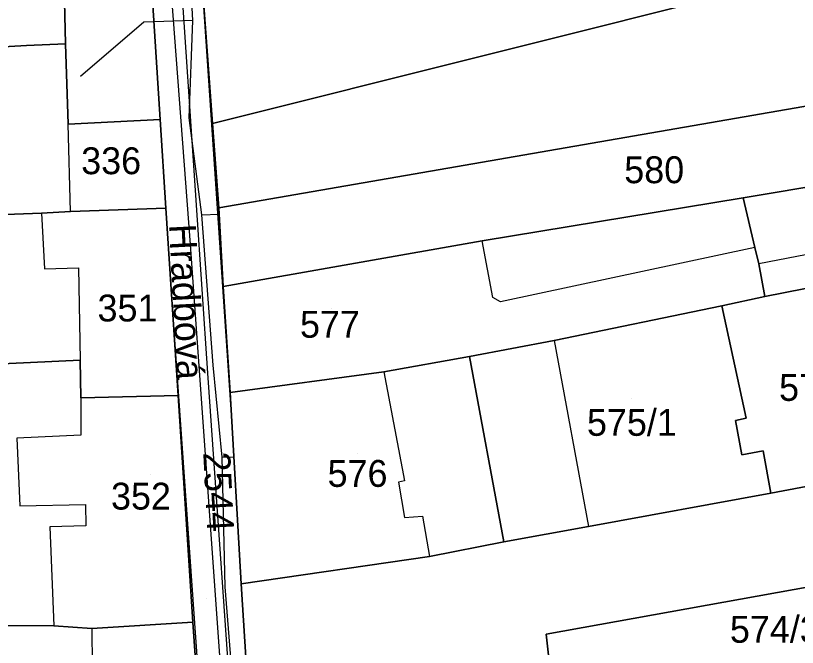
# Model space of a CAD drawing. Extents: x -263423 to -261326, y -1240067 to -1237864.
# Drawn here: x -263106.9 to -263048.7, y -1239408.1 to -1239361.1 of the extents above; entities that cross this region are included whole.
import ezdxf

# ---------------------------------------------------------------- set-up
doc = ezdxf.new("R2010")
doc.units = 0
for name, color, linetype in [('body_kn', 7, 'Continuous'), ('kladpar_druhypozemkov', 7, 'Continuous'), ('kladpar_hranice', 7, 'Continuous'), ('kladpar_parcelnecisla', 7, 'Continuous'), ('kladpar_plochy', 7, 'Continuous'), ('popisy', 7, 'Continuous'), ('tarchy_linie', 7, 'Continuous'), ('zappar_hrandruhpozemk', 7, 'Continuous')]:
    doc.layers.add(name, color=color, linetype=linetype)

msp = doc.modelspace()

# ---------------------------------------------------------------- linework, layer by layer
at = {"layer": 'body_kn'}
for p, q in [((-263097.36, -1239361.62), (-263097.36, -1239361.62)), ((-263096.6, -1239361.59), (-263096.6, -1239361.59)), ((-263096.6, -1239361.59), (-263096.6, -1239361.59)), ((-263093.74, -1239361.48), (-263093.74, -1239361.48)), ((-263093.74, -1239361.48), (-263093.74, -1239361.48)), ((-263106.1, -1239363.36), (-263106.1, -1239363.36)), ((-263106.1, -1239363.36), (-263106.1, -1239363.36)), ((-263103.18, -1239363.23), (-263103.18, -1239363.23)), ((-263102.07, -1239365.66), (-263102.07, -1239365.66)), ((-263094.02, -1239368.73), (-263094.02, -1239368.73)), ((-263103, -1239369.21), (-263103, -1239369.21)), ((-263096.14, -1239368.85), (-263096.14, -1239368.85)), ((-263092.24, -1239369.15), (-263092.24, -1239369.15)), ((-263052.73, -1239374.69), (-263052.73, -1239374.69)), ((-263102.82, -1239375.7), (-263102.82, -1239375.7)), ((-263102.82, -1239375.7), (-263102.82, -1239375.7)), ((-263095.71, -1239375.47), (-263095.71, -1239375.47)), ((-263091.77, -1239375.43), (-263091.77, -1239375.43)), ((-263104.98, -1239375.84), (-263104.98, -1239375.84)), ((-263104.98, -1239375.84), (-263104.98, -1239375.84)), ((-263093.07, -1239375.96), (-263093.07, -1239375.96)), ((-263093.07, -1239375.96), (-263093.07, -1239375.96)), ((-263091.74, -1239375.91), (-263091.74, -1239375.91)), ((-263072.16, -1239377.89), (-263072.16, -1239377.89)), ((-263072.16, -1239377.89), (-263072.16, -1239377.89)), ((-263093.91, -1239378.16), (-263093.91, -1239378.16)), ((-263051.86, -1239378.39), (-263051.86, -1239378.39)), ((-263051.86, -1239378.39), (-263051.86, -1239378.39)), ((-263051.57, -1239379.61), (-263051.57, -1239379.61)), ((-263104.76, -1239379.98), (-263104.76, -1239379.98)), ((-263102.22, -1239379.9), (-263102.22, -1239379.9)), ((-263091.46, -1239381.28), (-263091.46, -1239381.28)), ((-263071.36, -1239382.1), (-263071.36, -1239382.1)), ((-263051.12, -1239382.03), (-263051.12, -1239382.03)), ((-263095.26, -1239382.42), (-263095.26, -1239382.42)), ((-263070.8, -1239382.43), (-263070.8, -1239382.43)), ((-263054.31, -1239382.73), (-263054.31, -1239382.73)), ((-263054.31, -1239382.73), (-263054.31, -1239382.73)), ((-263066.8, -1239385.31), (-263066.8, -1239385.31)), ((-263066.8, -1239385.31), (-263066.8, -1239385.31)), ((-263102.11, -1239386.77), (-263102.11, -1239386.77)), ((-263073.11, -1239386.51), (-263073.11, -1239386.51)), ((-263073.11, -1239386.51), (-263073.11, -1239386.51)), ((-263092.22, -1239387.15), (-263092.22, -1239387.15)), ((-263092.61, -1239387.74), (-263092.61, -1239387.74)), ((-263079.48, -1239387.64), (-263079.48, -1239387.64)), ((-263079.48, -1239387.64), (-263079.48, -1239387.64)), ((-263090.93, -1239389.17), (-263090.93, -1239389.17)), ((-263090.93, -1239389.17), (-263090.93, -1239389.17)), ((-263102.05, -1239389.57), (-263102.05, -1239389.57)), ((-263102.05, -1239389.57), (-263102.05, -1239389.57)), ((-263094.81, -1239389.41), (-263094.81, -1239389.41)), ((-263094.81, -1239389.41), (-263094.81, -1239389.41)), ((-263053.29, -1239391.26), (-263053.29, -1239391.26)), ((-263052.52, -1239391.09), (-263052.52, -1239391.09)), ((-263106.81, -1239392.58), (-263106.81, -1239392.58)), ((-263102.05, -1239392.36), (-263102.05, -1239392.36)), ((-263090.75, -1239392.27), (-263090.75, -1239392.27)), ((-263052.84, -1239393.81), (-263052.84, -1239393.81)), ((-263051.24, -1239393.53), (-263051.24, -1239393.53)), ((-263091.54, -1239393.99), (-263091.54, -1239393.99)), ((-263091.54, -1239393.99), (-263091.54, -1239393.99)), ((-263090.65, -1239393.96), (-263090.65, -1239393.96)), ((-263078.39, -1239395.86), (-263078.39, -1239395.86)), ((-263077.94, -1239395.75), (-263077.94, -1239395.75)), ((-263050.68, -1239396.66), (-263050.68, -1239396.66)), ((-263106.6, -1239397.6), (-263106.6, -1239397.6)), ((-263101.71, -1239397.52), (-263101.71, -1239397.52)), ((-263077.94, -1239398.48), (-263077.94, -1239398.48)), ((-263076.61, -1239398.38), (-263076.61, -1239398.38)), ((-263104.35, -1239399.17), (-263104.35, -1239399.17)), ((-263101.69, -1239399.11), (-263101.69, -1239399.11)), ((-263064.25, -1239399.16), (-263064.25, -1239399.16)), ((-263070.56, -1239400.29), (-263070.56, -1239400.29)), ((-263076.1, -1239401.38), (-263076.1, -1239401.38)), ((-263091.33, -1239403.64), (-263091.33, -1239403.64)), ((-263090.11, -1239403.42), (-263090.11, -1239403.42)), ((-263104.07, -1239406.55), (-263104.07, -1239406.55)), ((-263093.72, -1239406.27), (-263093.72, -1239406.27)), ((-263093.72, -1239406.27), (-263093.72, -1239406.27)), ((-263101.22, -1239406.74), (-263101.22, -1239406.74)), ((-263101.22, -1239406.74), (-263101.22, -1239406.74)), ((-263067.41, -1239407.16), (-263067.41, -1239407.16))]:
    msp.add_line(p, q, dxfattribs=at)
at = {"layer": 'kladpar_druhypozemkov'}
for p, q in [((-263100.02, -1239370.73), (-263100.02, -1239370.73)), ((-263059.87, -1239371.3), (-263059.87, -1239371.3)), ((-263098.76, -1239381.59), (-263098.76, -1239381.59)), ((-263083.37, -1239382.95), (-263083.37, -1239382.95)), ((-263061.05, -1239389.63), (-263061.05, -1239389.63)), ((-263081.43, -1239393.75), (-263081.43, -1239393.75)), ((-263096.86, -1239395.29), (-263096.86, -1239395.29)), ((-263092.67, -1239404.53), (-263092.67, -1239404.53)), ((-263049.87, -1239406.5), (-263049.87, -1239406.5))]:
    msp.add_line(p, q, dxfattribs=at)
at = {"layer": 'kladpar_hranice'}
for points in [[(-263092.99, -1239416.52), (-263093.72, -1239406.27), (-263094.81, -1239389.41), (-263095.71, -1239375.47), (-263096.14, -1239368.85), (-263097.6, -1239346.01), (-263103.13, -1239346.46), (-263103.23, -1239342.45), (-263103.35, -1239339.02), (-263102.84, -1239339.03), (-263103, -1239328.67), (-263095.09, -1239327.19), (-263094.25, -1239340.68), (-263093.44, -1239349.91), (-263093, -1239359.01), (-263092.24, -1239369.15), (-263091.77, -1239375.43), (-263091.46, -1239381.28), (-263090.93, -1239389.17)], [(-263106.66, -1239339.39), (-263106.53, -1239342.45), (-263103.23, -1239342.45), (-263103.13, -1239346.46), (-263103.58, -1239346.45), (-263103.18, -1239363.23), (-263106.1, -1239363.36), (-263114.3, -1239363.82), (-263114.87, -1239363.87), (-263115.27, -1239350.39), (-263115.4, -1239347.65), (-263115.57, -1239344.01), (-263115.62, -1239342.82), (-263115.66, -1239342.06), (-263115.28, -1239342), (-263112.68, -1239341.87), (-263112.7, -1239339.9), (-263106.66, -1239339.39)], [(-263097.6, -1239346.01), (-263096.14, -1239368.85), (-263103, -1239369.21), (-263103.18, -1239363.23), (-263103.58, -1239346.45), (-263103.13, -1239346.46), (-263097.6, -1239346.01)], [(-263037.89, -1239346.16), (-263037, -1239351.58), (-263027.74, -1239349.12), (-263027.5, -1239349.82), (-263026.86, -1239352.31), (-263032.09, -1239353.53), (-263030.58, -1239359.67), (-263025.93, -1239359.07), (-263024.76, -1239369.52), (-263028.27, -1239370.27), (-263029.35, -1239364.59), (-263033.75, -1239365.38), (-263091.77, -1239375.43), (-263092.24, -1239369.15), (-263051.28, -1239358.89), (-263051.78, -1239356.82), (-263043.38, -1239354.8), (-263045.09, -1239347.93), (-263037.89, -1239346.16)], [(-263045.09, -1239347.93), (-263043.38, -1239354.8), (-263051.78, -1239356.82), (-263051.28, -1239358.89), (-263092.24, -1239369.15), (-263093, -1239359.01), (-263082.62, -1239357.33), (-263069.23, -1239354.44), (-263061.69, -1239352), (-263045.09, -1239347.93)], [(-263106.1, -1239363.36), (-263103.18, -1239363.23), (-263103, -1239369.21), (-263096.14, -1239368.85), (-263095.71, -1239375.47), (-263102.82, -1239375.7), (-263104.98, -1239375.84), (-263113.68, -1239376.16), (-263114.32, -1239376.15), (-263114.87, -1239363.87), (-263114.3, -1239363.82), (-263106.1, -1239363.36)], [(-263033.75, -1239365.38), (-263032.54, -1239371.32), (-263052.73, -1239374.69), (-263072.16, -1239377.89), (-263091.46, -1239381.28), (-263091.77, -1239375.43), (-263033.75, -1239365.38)], [(-263028.27, -1239370.27), (-263024.76, -1239369.52), (-263007.67, -1239365.63), (-263006.2, -1239370.75), (-263005.73, -1239372.53), (-263023.14, -1239376.54), (-263024.16, -1239376.71), (-263043.79, -1239380.6), (-263051.12, -1239382.03), (-263051.57, -1239379.61), (-263051.86, -1239378.39), (-263052.73, -1239374.69), (-263032.54, -1239371.32), (-263028.27, -1239370.27)], [(-263072.16, -1239377.89), (-263052.73, -1239374.69), (-263051.86, -1239378.39), (-263051.57, -1239379.61), (-263051.12, -1239382.03), (-263054.31, -1239382.73), (-263066.8, -1239385.31), (-263073.11, -1239386.51), (-263079.48, -1239387.64), (-263090.93, -1239389.17), (-263091.46, -1239381.28), (-263072.16, -1239377.89)], [(-263102.82, -1239375.7), (-263095.71, -1239375.47), (-263094.81, -1239389.41), (-263102.05, -1239389.57), (-263102.11, -1239386.77), (-263113.23, -1239387.29), (-263113.87, -1239387.4), (-263114.24, -1239378.5), (-263114.32, -1239376.15), (-263113.68, -1239376.16), (-263104.98, -1239375.84), (-263102.82, -1239375.7)], [(-263043.79, -1239380.6), (-263024.16, -1239376.71), (-263023.14, -1239376.54), (-263022.28, -1239380.75), (-263022.35, -1239381.2), (-263021.96, -1239383.43), (-263021.2, -1239386.56), (-263020.35, -1239391.03), (-263040.93, -1239394.84), (-263050.68, -1239396.66), (-263051.24, -1239393.53), (-263052.84, -1239393.81), (-263053.29, -1239391.26), (-263052.52, -1239391.09), (-263054.31, -1239382.73), (-263051.12, -1239382.03), (-263043.79, -1239380.6)], [(-263054.31, -1239382.73), (-263052.52, -1239391.09), (-263053.29, -1239391.26), (-263052.84, -1239393.81), (-263051.24, -1239393.53), (-263050.68, -1239396.66), (-263064.25, -1239399.16), (-263070.56, -1239400.29), (-263073.11, -1239386.51), (-263066.8, -1239385.31), (-263054.31, -1239382.73)], [(-263094.81, -1239389.41), (-263093.72, -1239406.27), (-263101.22, -1239406.74), (-263104.07, -1239406.55), (-263112.32, -1239406.5), (-263113.08, -1239406.55), (-263113.13, -1239403.05), (-263113.87, -1239387.4), (-263113.23, -1239387.29), (-263102.11, -1239386.77), (-263102.05, -1239389.57), (-263094.81, -1239389.41)], [(-263073.11, -1239386.51), (-263070.56, -1239400.29), (-263076.1, -1239401.38), (-263090.11, -1239403.42), (-263090.93, -1239389.17), (-263079.48, -1239387.64), (-263073.11, -1239386.51)], [(-263020.35, -1239391.03), (-263001.49, -1239387.43), (-262999.89, -1239392.81), (-262999.25, -1239395.11), (-262997.59, -1239400.8), (-263023.37, -1239407.1), (-263023.73, -1239406.14), (-263024.6, -1239402.31), (-263025.23, -1239399.56), (-263067.41, -1239407.16), (-263067.14, -1239409.39), (-263089.49, -1239413.16), (-263090.11, -1239403.42), (-263076.1, -1239401.38), (-263070.56, -1239400.29), (-263064.25, -1239399.16), (-263050.68, -1239396.66), (-263040.93, -1239394.84), (-263020.35, -1239391.03)], [(-263090.93, -1239389.17), (-263090.11, -1239403.42), (-263089.49, -1239413.16)], [(-263025.23, -1239399.56), (-263024.6, -1239402.31), (-263023.73, -1239406.14), (-263025.51, -1239406.42), (-263025.58, -1239406.73), (-263034.43, -1239408), (-263040.55, -1239409.14), (-263040.73, -1239408.82), (-263043.47, -1239409.46), (-263043.36, -1239410.1), (-263045.53, -1239410.56), (-263046.67, -1239410.85), (-263046.79, -1239410.34), (-263064.83, -1239414.01), (-263064.71, -1239414.59), (-263088.41, -1239418.9), (-263089.49, -1239413.16), (-263067.14, -1239409.39), (-263067.41, -1239407.16), (-263025.23, -1239399.56)], [(-263093.72, -1239406.27), (-263092.99, -1239416.52), (-263101.18, -1239416.59), (-263112.36, -1239417.05), (-263112.93, -1239417.03), (-263113.08, -1239406.55), (-263112.32, -1239406.5), (-263104.07, -1239406.55), (-263101.22, -1239406.74), (-263093.72, -1239406.27)]]:
    msp.add_lwpolyline(points, dxfattribs=at)
at = {"layer": 'kladpar_plochy'}
msp.add_lwpolyline([(-263092.99, -1239416.52), (-263093.72, -1239406.27), (-263094.81, -1239389.41), (-263095.71, -1239375.47), (-263096.14, -1239368.85), (-263097.6, -1239346.01), (-263103.13, -1239346.46), (-263103.23, -1239342.45), (-263103.35, -1239339.02), (-263102.84, -1239339.03), (-263103, -1239328.67), (-263095.09, -1239327.19), (-263094.25, -1239340.68), (-263093.44, -1239349.91), (-263093, -1239359.01), (-263092.24, -1239369.15), (-263091.77, -1239375.43), (-263091.46, -1239381.28), (-263090.93, -1239389.17), (-263090.11, -1239403.42), (-263089.49, -1239413.16)], dxfattribs=at)
for points in [[(-263106.66, -1239339.39), (-263106.53, -1239342.45), (-263103.23, -1239342.45), (-263103.13, -1239346.46), (-263103.58, -1239346.45), (-263103.18, -1239363.23), (-263106.1, -1239363.36), (-263114.3, -1239363.82), (-263114.87, -1239363.87), (-263115.27, -1239350.39), (-263115.4, -1239347.65), (-263115.57, -1239344.01), (-263115.62, -1239342.82), (-263115.66, -1239342.06), (-263115.28, -1239342), (-263112.68, -1239341.87), (-263112.7, -1239339.9)], [(-263097.6, -1239346.01), (-263096.14, -1239368.85), (-263103, -1239369.21), (-263103.18, -1239363.23), (-263103.58, -1239346.45), (-263103.13, -1239346.46)], [(-263037.89, -1239346.16), (-263037, -1239351.58), (-263027.74, -1239349.12), (-263027.5, -1239349.82), (-263026.86, -1239352.31), (-263032.09, -1239353.53), (-263030.58, -1239359.67), (-263025.93, -1239359.07), (-263024.76, -1239369.52), (-263028.27, -1239370.27), (-263029.35, -1239364.59), (-263033.75, -1239365.38), (-263091.77, -1239375.43), (-263092.24, -1239369.15), (-263051.28, -1239358.89), (-263051.78, -1239356.82), (-263043.38, -1239354.8), (-263045.09, -1239347.93)], [(-263045.09, -1239347.93), (-263043.38, -1239354.8), (-263051.78, -1239356.82), (-263051.28, -1239358.89), (-263092.24, -1239369.15), (-263093, -1239359.01), (-263082.62, -1239357.33), (-263069.23, -1239354.44), (-263061.69, -1239352)], [(-263106.1, -1239363.36), (-263103.18, -1239363.23), (-263103, -1239369.21), (-263096.14, -1239368.85), (-263095.71, -1239375.47), (-263102.82, -1239375.7), (-263104.98, -1239375.84), (-263113.68, -1239376.16), (-263114.32, -1239376.15), (-263114.87, -1239363.87), (-263114.3, -1239363.82)], [(-263033.75, -1239365.38), (-263032.54, -1239371.32), (-263052.73, -1239374.69), (-263072.16, -1239377.89), (-263091.46, -1239381.28), (-263091.77, -1239375.43)], [(-263028.27, -1239370.27), (-263024.76, -1239369.52), (-263007.67, -1239365.63), (-263006.2, -1239370.75), (-263005.73, -1239372.53), (-263023.14, -1239376.54), (-263024.16, -1239376.71), (-263043.79, -1239380.6), (-263051.12, -1239382.03), (-263051.57, -1239379.61), (-263051.86, -1239378.39), (-263052.73, -1239374.69), (-263032.54, -1239371.32)], [(-263072.16, -1239377.89), (-263052.73, -1239374.69), (-263051.86, -1239378.39), (-263051.57, -1239379.61), (-263051.12, -1239382.03), (-263054.31, -1239382.73), (-263066.8, -1239385.31), (-263073.11, -1239386.51), (-263079.48, -1239387.64), (-263090.93, -1239389.17), (-263091.46, -1239381.28)], [(-263102.82, -1239375.7), (-263095.71, -1239375.47), (-263094.81, -1239389.41), (-263102.05, -1239389.57), (-263102.11, -1239386.77), (-263113.23, -1239387.29), (-263113.87, -1239387.4), (-263114.24, -1239378.5), (-263114.32, -1239376.15), (-263113.68, -1239376.16), (-263104.98, -1239375.84)], [(-263043.79, -1239380.6), (-263024.16, -1239376.71), (-263023.14, -1239376.54), (-263022.28, -1239380.75), (-263022.35, -1239381.2), (-263021.96, -1239383.43), (-263021.2, -1239386.56), (-263020.35, -1239391.03), (-263040.93, -1239394.84), (-263050.68, -1239396.66), (-263051.24, -1239393.53), (-263052.84, -1239393.81), (-263053.29, -1239391.26), (-263052.52, -1239391.09), (-263054.31, -1239382.73), (-263051.12, -1239382.03)], [(-263054.31, -1239382.73), (-263052.52, -1239391.09), (-263053.29, -1239391.26), (-263052.84, -1239393.81), (-263051.24, -1239393.53), (-263050.68, -1239396.66), (-263064.25, -1239399.16), (-263070.56, -1239400.29), (-263073.11, -1239386.51), (-263066.8, -1239385.31)], [(-263094.81, -1239389.41), (-263093.72, -1239406.27), (-263101.22, -1239406.74), (-263104.07, -1239406.55), (-263112.32, -1239406.5), (-263113.08, -1239406.55), (-263113.13, -1239403.05), (-263113.87, -1239387.4), (-263113.23, -1239387.29), (-263102.11, -1239386.77), (-263102.05, -1239389.57)], [(-263073.11, -1239386.51), (-263070.56, -1239400.29), (-263076.1, -1239401.38), (-263090.11, -1239403.42), (-263090.93, -1239389.17), (-263079.48, -1239387.64)], [(-263020.35, -1239391.03), (-263001.49, -1239387.43), (-262999.89, -1239392.81), (-262999.25, -1239395.11), (-262997.59, -1239400.8), (-263023.37, -1239407.1), (-263023.73, -1239406.14), (-263024.6, -1239402.31), (-263025.23, -1239399.56), (-263067.41, -1239407.16), (-263067.14, -1239409.39), (-263089.49, -1239413.16), (-263090.11, -1239403.42), (-263076.1, -1239401.38), (-263070.56, -1239400.29), (-263064.25, -1239399.16), (-263050.68, -1239396.66), (-263040.93, -1239394.84)], [(-263025.23, -1239399.56), (-263024.6, -1239402.31), (-263023.73, -1239406.14), (-263025.51, -1239406.42), (-263025.58, -1239406.73), (-263034.43, -1239408), (-263040.55, -1239409.14), (-263040.73, -1239408.82), (-263043.47, -1239409.46), (-263043.36, -1239410.1), (-263045.53, -1239410.56), (-263046.67, -1239410.85), (-263046.79, -1239410.34), (-263064.83, -1239414.01), (-263064.71, -1239414.59), (-263088.41, -1239418.9), (-263089.49, -1239413.16), (-263067.14, -1239409.39), (-263067.41, -1239407.16)], [(-263093.72, -1239406.27), (-263092.99, -1239416.52), (-263101.18, -1239416.59), (-263112.36, -1239417.05), (-263112.93, -1239417.03), (-263113.08, -1239406.55), (-263112.32, -1239406.5), (-263104.07, -1239406.55), (-263101.22, -1239406.74)]]:
    msp.add_lwpolyline(points, close=True, dxfattribs=at)
at = {"layer": 'tarchy_linie'}
for p, q in [((-263093.74, -1239361.48), (-263096.6, -1239361.59)), ((-263093.07, -1239375.96), (-263091.74, -1239375.91)), ((-263091.54, -1239393.99), (-263090.65, -1239393.96))]:
    msp.add_line(p, q, dxfattribs=at)
for points in [[(-263098.59, -1239086.13), (-263098.74, -1239108.93), (-263099.12, -1239161.69), (-263099.89, -1239214.84), (-263096.78, -1239314.41), (-263062.62, -1239308.12), (-263021.11, -1239297.7), (-263020.69, -1239299.21), (-263019.74, -1239301.9), (-263019.16, -1239303.51), (-263056.49, -1239314.64), (-263096.14, -1239322.43), (-263094.9, -1239331.23), (-263090.75, -1239392.27), (-263090.11, -1239403.42), (-263089.49, -1239413.16)], [(-263097.75, -1239289.39), (-263098.01, -1239296.76), (-263097.76, -1239305.64), (-263096.38, -1239311.26), (-263095.68, -1239319.97), (-263095.58, -1239329.07), (-263095.39, -1239339.73), (-263094.82, -1239348.3), (-263093.97, -1239357.26), (-263093.74, -1239361.48), (-263094.02, -1239368.73), (-263093.07, -1239375.96), (-263092.22, -1239387.15), (-263091.54, -1239393.99), (-263091.33, -1239403.64), (-263090.46, -1239414.49)], [(-263098.56, -1239316.33), (-263096.42, -1239331.45), (-263092.61, -1239387.74), (-263090.57, -1239417.11), (-263091.42, -1239472.72), (-263090.49, -1239556.61)], [(-263098.22, -1239321.11), (-263093.91, -1239378.16), (-263091.19, -1239416.42), (-263091.77, -1239464.87), (-263092.09, -1239513.44), (-263092.05, -1239544.49), (-263092.91, -1239556.88)], [(-263092.84, -1239416.54), (-263095.26, -1239382.42), (-263095.71, -1239375.47), (-263096.14, -1239368.85), (-263096.6, -1239361.59), (-263097.6, -1239346.01), (-263097.99, -1239346.04), (-263099.73, -1239323.03), (-263139.15, -1239329.54)], [(-263096.6, -1239361.59), (-263097.36, -1239361.62), (-263102.07, -1239365.66)]]:
    msp.add_lwpolyline(points, dxfattribs=at)
at = {"layer": 'zappar_hrandruhpozemk'}
for p, q in [((-263102.82, -1239375.7), (-263103, -1239369.21)), ((-263024.62, -1239374.41), (-263051.57, -1239379.61)), ((-263051.86, -1239378.39), (-263070.8, -1239382.43)), ((-263102.22, -1239379.9), (-263102.11, -1239386.77)), ((-263066.8, -1239385.31), (-263064.25, -1239399.16)), ((-263079.48, -1239387.64), (-263077.94, -1239395.75)), ((-263106.81, -1239392.58), (-263106.6, -1239397.6)), ((-263101.22, -1239406.74), (-263101.18, -1239416.59))]:
    msp.add_line(p, q, dxfattribs=at)
for points in [[(-263104.98, -1239375.84), (-263104.76, -1239379.98), (-263102.22, -1239379.9)], [(-263070.8, -1239382.43), (-263071.36, -1239382.1), (-263072.16, -1239377.89)], [(-263102.05, -1239389.57), (-263102.05, -1239392.36), (-263106.81, -1239392.58)], [(-263077.94, -1239395.75), (-263078.39, -1239395.86), (-263077.94, -1239398.48), (-263076.61, -1239398.38), (-263076.1, -1239401.38)], [(-263106.6, -1239397.6), (-263101.71, -1239397.52), (-263101.69, -1239399.11), (-263104.35, -1239399.17), (-263104.07, -1239406.55)]]:
    msp.add_lwpolyline(points, dxfattribs=at)

# ---------------------------------------------------------------- texts
at = {"layer": 'kladpar_parcelnecisla'}
for s, p in [('336', (-263102.024, -1239372.93)), ('580', (-263061.587, -1239373.6)), ('351', (-263100.807, -1239383.89)), ('577', (-263085.73, -1239385.1)), ('575/2', (-263050.059, -1239389.8)), ('575/1', (-263064.363, -1239392.4)), ('576', (-263083.677, -1239396.2)), ('352', (-263099.803, -1239397.89)), ('574/3', (-263053.719, -1239407.8))]:
    msp.add_text(s, height=2, dxfattribs=at).set_placement(p)
msp.add_text('2544', height=2, rotation=273, dxfattribs=at).set_placement((-263092.939, -1239393.645))
at = {"layer": 'popisy'}
msp.add_text('Hradbová', height=2, rotation=273, dxfattribs=at).set_placement((-263095.487, -1239376.683))

doc.saveas('drawing.dxf')
